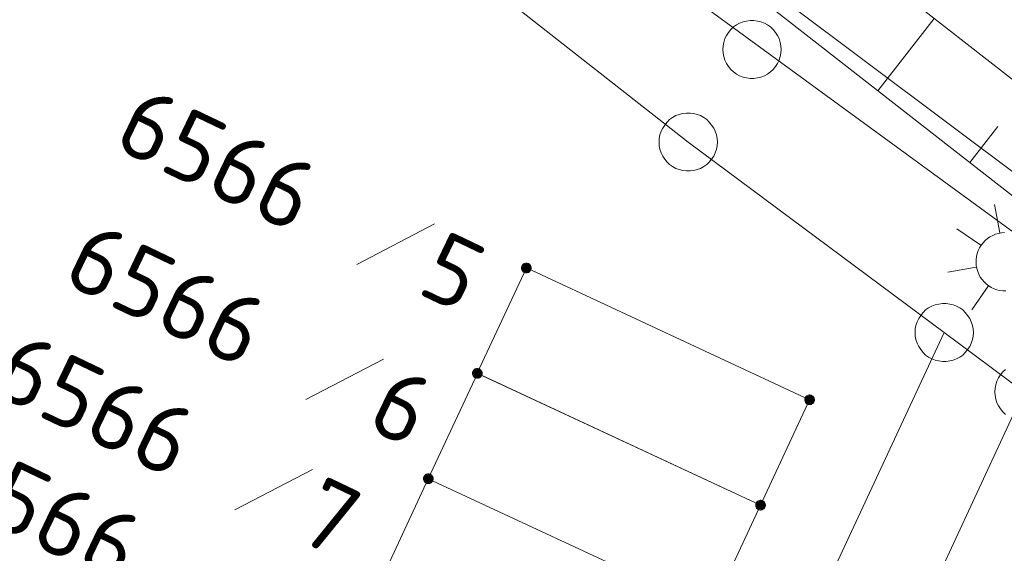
# Model space of a CAD drawing. Header units: metres. Extents: x 3425540 to 3446143, y 5432760 to 5444637.
# Tile 656 of 656: x 3444761 to 3444787, y 5435985 to 5435999. Entities that reach past the tile are written whole.
import ezdxf

# ---------------------------------------------------------------- set-up
doc = ezdxf.new("R2010")
doc.units = ezdxf.units.M
for name, color, linetype, lineweight in [('B_Bestand', 9, 'Continuous', 18), ('B_Böschung', 9, 'Continuous', 18), ('B_Flurgrenzen', 9, 'Continuous', 18)]:
    doc.layers.add(name, color=color, linetype=linetype, lineweight=lineweight)
doc.styles.get("Standard").update_dxf_attribs({"font": 'isocpeur.ttf'})

msp = doc.modelspace()

# ---------------------------------------------------------------- linework, layer by layer
at = {"layer": 'B_Bestand'}
for p, q in [((3444833.677, 5435959.817), (3444781.136, 5435999.197)), ((3444786.61, 5435993.282), (3444786.466, 5435994.011)), ((3444786.117, 5435992.962), (3444785.504, 5435993.384)), ((3444786, 5435992.397), (3444785.267, 5435992.27)), ((3444786.31, 5435991.91), (3444785.889, 5435991.297))]:
    msp.add_line(p, q, dxfattribs=at)
for points in [[(3444786.725, 5435993.286), (3444786.647, 5435993.279), (3444786.57, 5435993.265), (3444786.494, 5435993.243), (3444786.422, 5435993.213), (3444786.353, 5435993.175), (3444786.288, 5435993.131), (3444786.228, 5435993.08), (3444786.174, 5435993.023), (3444786.126, 5435992.961), (3444786.085, 5435992.894), (3444786.051, 5435992.823), (3444786.025, 5435992.749), (3444786.007, 5435992.673), (3444785.996, 5435992.595), (3444785.994, 5435992.517), (3444786.001, 5435992.439), (3444786.015, 5435992.361), (3444786.037, 5435992.286), (3444786.067, 5435992.213), (3444786.104, 5435992.144), (3444786.149, 5435992.08), (3444786.2, 5435992.02), (3444786.257, 5435991.966), (3444786.319, 5435991.918), (3444786.386, 5435991.877), (3444786.457, 5435991.843), (3444786.531, 5435991.817), (3444786.607, 5435991.798), (3444786.685, 5435991.788), (3444786.763, 5435991.786)], [(3444780.456, 5435986.276), (3444781.718, 5435988.985), (3444774.436, 5435992.376), (3444773.174, 5435989.667), (3444780.456, 5435986.276)], [(3444779.196, 5435983.566), (3444780.458, 5435986.275), (3444773.176, 5435989.666), (3444771.914, 5435986.957), (3444779.196, 5435983.566)], [(3444777.936, 5435980.846), (3444779.196, 5435983.566), (3444771.916, 5435986.956), (3444770.656, 5435984.236), (3444777.936, 5435980.846)]]:
    msp.add_lwpolyline(points, dxfattribs=at)
at = {"layer": 'B_Böschung'}
for p, q in [((3444765.701, 5436013.833), (3444790.455, 5435994.463)), ((3444777.34, 5436001.729), (3444794.109, 5435988.617)), ((3444783.469, 5435996.937), (3444784.921, 5435998.794)), ((3444785.833, 5435995.089), (3444786.558, 5435996.017))]:
    msp.add_line(p, q, dxfattribs=at)
at = {"layer": 'B_Flurgrenzen'}
for p, q in [((3444764.22, 5436006.9), (3444778.596, 5435995.616)), ((3444774.972, 5436002.055), (3444798.147, 5435985.114)), ((3444778.596, 5435995.616), (3444785.176, 5435990.717)), ((3444770.081, 5435992.469), (3444772.076, 5435993.509)), ((3444771.576, 5435961.496), (3444785.176, 5435990.717)), ((3444785.176, 5435990.717), (3444787.226, 5435989.187)), ((3444768.772, 5435988.992), (3444770.767, 5435990.032)), ((3444778.474, 5435970.323), (3444787.226, 5435989.187)), ((3444766.942, 5435986.153), (3444768.937, 5435987.193))]:
    msp.add_line(p, q, dxfattribs=at)
for points in [[(3444780.986, 5435997.997), (3444780.98, 5435998.091), (3444780.962, 5435998.18), (3444780.933, 5435998.275), (3444780.892, 5435998.357), (3444780.838, 5435998.434), (3444780.779, 5435998.511), (3444780.714, 5435998.576), (3444780.638, 5435998.629), (3444780.555, 5435998.676), (3444780.466, 5435998.706), (3444780.378, 5435998.729), (3444780.283, 5435998.741), (3444780.189, 5435998.741), (3444780.094, 5435998.729), (3444780.006, 5435998.706), (3444779.917, 5435998.676), (3444779.834, 5435998.629), (3444779.758, 5435998.576), (3444779.693, 5435998.511), (3444779.634, 5435998.434), (3444779.58, 5435998.357), (3444779.539, 5435998.275), (3444779.51, 5435998.18), (3444779.492, 5435998.091), (3444779.486, 5435997.997), (3444779.492, 5435997.903), (3444779.51, 5435997.814), (3444779.539, 5435997.719), (3444779.58, 5435997.637), (3444779.634, 5435997.56), (3444779.693, 5435997.483), (3444779.758, 5435997.418), (3444779.834, 5435997.365), (3444779.917, 5435997.318), (3444780.006, 5435997.288), (3444780.094, 5435997.265), (3444780.189, 5435997.253), (3444780.283, 5435997.253), (3444780.378, 5435997.265), (3444780.466, 5435997.288), (3444780.555, 5435997.318), (3444780.638, 5435997.365), (3444780.714, 5435997.418), (3444780.779, 5435997.483), (3444780.838, 5435997.56), (3444780.892, 5435997.637), (3444780.933, 5435997.719), (3444780.962, 5435997.814), (3444780.98, 5435997.903), (3444780.986, 5435997.997)], [(3444779.346, 5435995.616), (3444779.34, 5435995.71), (3444779.322, 5435995.799), (3444779.293, 5435995.894), (3444779.252, 5435995.976), (3444779.198, 5435996.053), (3444779.139, 5435996.13), (3444779.074, 5435996.195), (3444778.998, 5435996.248), (3444778.915, 5435996.295), (3444778.826, 5435996.325), (3444778.738, 5435996.348), (3444778.643, 5435996.36), (3444778.549, 5435996.36), (3444778.454, 5435996.348), (3444778.366, 5435996.325), (3444778.277, 5435996.295), (3444778.194, 5435996.248), (3444778.118, 5435996.195), (3444778.053, 5435996.13), (3444777.994, 5435996.053), (3444777.94, 5435995.976), (3444777.899, 5435995.894), (3444777.87, 5435995.799), (3444777.852, 5435995.71), (3444777.846, 5435995.616), (3444777.852, 5435995.522), (3444777.87, 5435995.433), (3444777.899, 5435995.338), (3444777.94, 5435995.256), (3444777.994, 5435995.179), (3444778.053, 5435995.102), (3444778.118, 5435995.037), (3444778.194, 5435994.984), (3444778.277, 5435994.937), (3444778.366, 5435994.907), (3444778.454, 5435994.884), (3444778.549, 5435994.872), (3444778.643, 5435994.872), (3444778.738, 5435994.884), (3444778.826, 5435994.907), (3444778.915, 5435994.937), (3444778.998, 5435994.984), (3444779.074, 5435995.037), (3444779.139, 5435995.102), (3444779.198, 5435995.179), (3444779.252, 5435995.256), (3444779.293, 5435995.338), (3444779.322, 5435995.433), (3444779.34, 5435995.522), (3444779.346, 5435995.616)], [(3444774.561, 5435992.376), (3444774.56, 5435992.392), (3444774.557, 5435992.407), (3444774.552, 5435992.422), (3444774.545, 5435992.436), (3444774.537, 5435992.45), (3444774.528, 5435992.462), (3444774.516, 5435992.472), (3444774.503, 5435992.481), (3444774.489, 5435992.489), (3444774.474, 5435992.495), (3444774.46, 5435992.499), (3444774.444, 5435992.501), (3444774.428, 5435992.501), (3444774.412, 5435992.499), (3444774.398, 5435992.495), (3444774.383, 5435992.489), (3444774.369, 5435992.481), (3444774.356, 5435992.472), (3444774.344, 5435992.462), (3444774.335, 5435992.45), (3444774.327, 5435992.436), (3444774.32, 5435992.422), (3444774.315, 5435992.407), (3444774.312, 5435992.392), (3444774.311, 5435992.376), (3444774.312, 5435992.36), (3444774.315, 5435992.345), (3444774.32, 5435992.33), (3444774.327, 5435992.316), (3444774.335, 5435992.302), (3444774.344, 5435992.29), (3444774.356, 5435992.28), (3444774.369, 5435992.271), (3444774.383, 5435992.263), (3444774.398, 5435992.257), (3444774.412, 5435992.253), (3444774.428, 5435992.251), (3444774.444, 5435992.251), (3444774.46, 5435992.253), (3444774.474, 5435992.257), (3444774.489, 5435992.263), (3444774.503, 5435992.271), (3444774.516, 5435992.28), (3444774.528, 5435992.29), (3444774.537, 5435992.302), (3444774.545, 5435992.316), (3444774.552, 5435992.33), (3444774.557, 5435992.345), (3444774.56, 5435992.36), (3444774.561, 5435992.376)], [(3444774.536, 5435992.376), (3444774.535, 5435992.39), (3444774.532, 5435992.404), (3444774.528, 5435992.416), (3444774.522, 5435992.429), (3444774.513, 5435992.441), (3444774.503, 5435992.451), (3444774.492, 5435992.46), (3444774.48, 5435992.467), (3444774.467, 5435992.471), (3444774.454, 5435992.474), (3444774.44, 5435992.476), (3444774.425, 5435992.475), (3444774.411, 5435992.473), (3444774.399, 5435992.47), (3444774.386, 5435992.463), (3444774.374, 5435992.455), (3444774.364, 5435992.446), (3444774.354, 5435992.435), (3444774.347, 5435992.423), (3444774.342, 5435992.41), (3444774.338, 5435992.397), (3444774.336, 5435992.383), (3444774.336, 5435992.369), (3444774.338, 5435992.355), (3444774.342, 5435992.342), (3444774.347, 5435992.329), (3444774.354, 5435992.317), (3444774.364, 5435992.306), (3444774.374, 5435992.297), (3444774.386, 5435992.289), (3444774.399, 5435992.282), (3444774.411, 5435992.279), (3444774.425, 5435992.277), (3444774.44, 5435992.276), (3444774.454, 5435992.278), (3444774.467, 5435992.281), (3444774.48, 5435992.285), (3444774.492, 5435992.292), (3444774.503, 5435992.301), (3444774.513, 5435992.311), (3444774.522, 5435992.323), (3444774.528, 5435992.336), (3444774.532, 5435992.348), (3444774.535, 5435992.362), (3444774.536, 5435992.376)], [(3444774.512, 5435992.376), (3444774.511, 5435992.388), (3444774.508, 5435992.4), (3444774.503, 5435992.411), (3444774.497, 5435992.421), (3444774.488, 5435992.431), (3444774.479, 5435992.438), (3444774.468, 5435992.445), (3444774.457, 5435992.449), (3444774.445, 5435992.451), (3444774.433, 5435992.452), (3444774.421, 5435992.45), (3444774.409, 5435992.447), (3444774.399, 5435992.442), (3444774.388, 5435992.435), (3444774.379, 5435992.426), (3444774.372, 5435992.416), (3444774.366, 5435992.406), (3444774.362, 5435992.394), (3444774.36, 5435992.382), (3444774.36, 5435992.37), (3444774.362, 5435992.358), (3444774.366, 5435992.346), (3444774.372, 5435992.336), (3444774.379, 5435992.326), (3444774.388, 5435992.317), (3444774.398, 5435992.31), (3444774.409, 5435992.305), (3444774.421, 5435992.302), (3444774.433, 5435992.3), (3444774.445, 5435992.301), (3444774.457, 5435992.303), (3444774.468, 5435992.307), (3444774.479, 5435992.314), (3444774.488, 5435992.321), (3444774.497, 5435992.331), (3444774.503, 5435992.341), (3444774.508, 5435992.352), (3444774.511, 5435992.364), (3444774.512, 5435992.376)], [(3444774.487, 5435992.376), (3444774.486, 5435992.386), (3444774.483, 5435992.396), (3444774.478, 5435992.405), (3444774.472, 5435992.412), (3444774.465, 5435992.418), (3444774.456, 5435992.423), (3444774.446, 5435992.426), (3444774.436, 5435992.427), (3444774.426, 5435992.426), (3444774.416, 5435992.423), (3444774.407, 5435992.418), (3444774.4, 5435992.412), (3444774.394, 5435992.405), (3444774.389, 5435992.396), (3444774.386, 5435992.386), (3444774.385, 5435992.376), (3444774.386, 5435992.366), (3444774.389, 5435992.356), (3444774.394, 5435992.347), (3444774.4, 5435992.34), (3444774.407, 5435992.334), (3444774.416, 5435992.329), (3444774.426, 5435992.326), (3444774.436, 5435992.325), (3444774.446, 5435992.326), (3444774.456, 5435992.329), (3444774.465, 5435992.334), (3444774.472, 5435992.34), (3444774.478, 5435992.347), (3444774.483, 5435992.356), (3444774.486, 5435992.366), (3444774.487, 5435992.376)], [(3444774.463, 5435992.376), (3444774.462, 5435992.383), (3444774.459, 5435992.39), (3444774.454, 5435992.396), (3444774.448, 5435992.4), (3444774.441, 5435992.402), (3444774.434, 5435992.403), (3444774.427, 5435992.401), (3444774.42, 5435992.398), (3444774.415, 5435992.393), (3444774.411, 5435992.387), (3444774.409, 5435992.38), (3444774.409, 5435992.372), (3444774.411, 5435992.365), (3444774.415, 5435992.359), (3444774.42, 5435992.354), (3444774.427, 5435992.351), (3444774.434, 5435992.349), (3444774.441, 5435992.35), (3444774.448, 5435992.352), (3444774.454, 5435992.356), (3444774.459, 5435992.362), (3444774.462, 5435992.369), (3444774.463, 5435992.376)], [(3444785.926, 5435990.717), (3444785.92, 5435990.811), (3444785.902, 5435990.9), (3444785.873, 5435990.995), (3444785.832, 5435991.077), (3444785.778, 5435991.154), (3444785.719, 5435991.231), (3444785.654, 5435991.296), (3444785.578, 5435991.349), (3444785.495, 5435991.396), (3444785.406, 5435991.426), (3444785.318, 5435991.449), (3444785.223, 5435991.461), (3444785.129, 5435991.461), (3444785.034, 5435991.449), (3444784.946, 5435991.426), (3444784.857, 5435991.396), (3444784.774, 5435991.349), (3444784.698, 5435991.296), (3444784.633, 5435991.231), (3444784.574, 5435991.154), (3444784.52, 5435991.077), (3444784.479, 5435990.995), (3444784.45, 5435990.9), (3444784.432, 5435990.811), (3444784.426, 5435990.717), (3444784.432, 5435990.623), (3444784.45, 5435990.534), (3444784.479, 5435990.439), (3444784.52, 5435990.357), (3444784.574, 5435990.28), (3444784.633, 5435990.203), (3444784.698, 5435990.138), (3444784.774, 5435990.085), (3444784.857, 5435990.038), (3444784.946, 5435990.008), (3444785.034, 5435989.985), (3444785.129, 5435989.973), (3444785.223, 5435989.973), (3444785.318, 5435989.985), (3444785.406, 5435990.008), (3444785.495, 5435990.038), (3444785.578, 5435990.085), (3444785.654, 5435990.138), (3444785.719, 5435990.203), (3444785.778, 5435990.28), (3444785.832, 5435990.357), (3444785.873, 5435990.439), (3444785.902, 5435990.534), (3444785.92, 5435990.623), (3444785.926, 5435990.717)], [(3444773.301, 5435989.666), (3444773.3, 5435989.682), (3444773.297, 5435989.697), (3444773.292, 5435989.712), (3444773.285, 5435989.726), (3444773.277, 5435989.74), (3444773.268, 5435989.752), (3444773.256, 5435989.762), (3444773.243, 5435989.771), (3444773.229, 5435989.779), (3444773.214, 5435989.785), (3444773.2, 5435989.789), (3444773.184, 5435989.791), (3444773.168, 5435989.791), (3444773.152, 5435989.789), (3444773.138, 5435989.785), (3444773.123, 5435989.779), (3444773.109, 5435989.771), (3444773.096, 5435989.762), (3444773.084, 5435989.752), (3444773.075, 5435989.74), (3444773.067, 5435989.726), (3444773.06, 5435989.712), (3444773.055, 5435989.697), (3444773.052, 5435989.682), (3444773.051, 5435989.666), (3444773.052, 5435989.65), (3444773.055, 5435989.635), (3444773.06, 5435989.62), (3444773.067, 5435989.606), (3444773.075, 5435989.592), (3444773.084, 5435989.58), (3444773.096, 5435989.57), (3444773.109, 5435989.561), (3444773.123, 5435989.553), (3444773.138, 5435989.547), (3444773.152, 5435989.543), (3444773.168, 5435989.541), (3444773.184, 5435989.541), (3444773.2, 5435989.543), (3444773.214, 5435989.547), (3444773.229, 5435989.553), (3444773.243, 5435989.561), (3444773.256, 5435989.57), (3444773.268, 5435989.58), (3444773.277, 5435989.592), (3444773.285, 5435989.606), (3444773.292, 5435989.62), (3444773.297, 5435989.635), (3444773.3, 5435989.65), (3444773.301, 5435989.666)], [(3444773.276, 5435989.666), (3444773.275, 5435989.68), (3444773.272, 5435989.694), (3444773.268, 5435989.706), (3444773.262, 5435989.719), (3444773.253, 5435989.731), (3444773.243, 5435989.741), (3444773.232, 5435989.75), (3444773.22, 5435989.757), (3444773.207, 5435989.761), (3444773.194, 5435989.764), (3444773.18, 5435989.766), (3444773.165, 5435989.765), (3444773.151, 5435989.763), (3444773.139, 5435989.76), (3444773.126, 5435989.753), (3444773.114, 5435989.745), (3444773.104, 5435989.736), (3444773.094, 5435989.725), (3444773.087, 5435989.713), (3444773.082, 5435989.7), (3444773.078, 5435989.687), (3444773.076, 5435989.673), (3444773.076, 5435989.659), (3444773.078, 5435989.645), (3444773.082, 5435989.632), (3444773.087, 5435989.619), (3444773.094, 5435989.607), (3444773.104, 5435989.596), (3444773.114, 5435989.587), (3444773.126, 5435989.579), (3444773.139, 5435989.572), (3444773.151, 5435989.569), (3444773.165, 5435989.567), (3444773.18, 5435989.566), (3444773.194, 5435989.568), (3444773.207, 5435989.571), (3444773.22, 5435989.575), (3444773.232, 5435989.582), (3444773.243, 5435989.591), (3444773.253, 5435989.601), (3444773.262, 5435989.613), (3444773.268, 5435989.626), (3444773.272, 5435989.638), (3444773.275, 5435989.652), (3444773.276, 5435989.666)], [(3444773.252, 5435989.666), (3444773.251, 5435989.678), (3444773.248, 5435989.69), (3444773.243, 5435989.701), (3444773.237, 5435989.711), (3444773.228, 5435989.721), (3444773.219, 5435989.728), (3444773.208, 5435989.735), (3444773.197, 5435989.739), (3444773.185, 5435989.741), (3444773.173, 5435989.742), (3444773.161, 5435989.74), (3444773.149, 5435989.737), (3444773.139, 5435989.732), (3444773.128, 5435989.725), (3444773.119, 5435989.716), (3444773.112, 5435989.706), (3444773.106, 5435989.696), (3444773.102, 5435989.684), (3444773.1, 5435989.672), (3444773.1, 5435989.66), (3444773.102, 5435989.648), (3444773.106, 5435989.636), (3444773.112, 5435989.626), (3444773.119, 5435989.616), (3444773.128, 5435989.607), (3444773.138, 5435989.6), (3444773.149, 5435989.595), (3444773.161, 5435989.592), (3444773.173, 5435989.59), (3444773.185, 5435989.591), (3444773.197, 5435989.593), (3444773.208, 5435989.597), (3444773.219, 5435989.604), (3444773.228, 5435989.611), (3444773.237, 5435989.621), (3444773.243, 5435989.631), (3444773.248, 5435989.642), (3444773.251, 5435989.654), (3444773.252, 5435989.666)], [(3444773.227, 5435989.666), (3444773.226, 5435989.676), (3444773.223, 5435989.686), (3444773.218, 5435989.695), (3444773.212, 5435989.702), (3444773.205, 5435989.708), (3444773.196, 5435989.713), (3444773.186, 5435989.716), (3444773.176, 5435989.717), (3444773.166, 5435989.716), (3444773.156, 5435989.713), (3444773.147, 5435989.708), (3444773.14, 5435989.702), (3444773.134, 5435989.695), (3444773.129, 5435989.686), (3444773.126, 5435989.676), (3444773.125, 5435989.666), (3444773.126, 5435989.656), (3444773.129, 5435989.646), (3444773.134, 5435989.637), (3444773.14, 5435989.63), (3444773.147, 5435989.624), (3444773.156, 5435989.619), (3444773.166, 5435989.616), (3444773.176, 5435989.615), (3444773.186, 5435989.616), (3444773.196, 5435989.619), (3444773.205, 5435989.624), (3444773.212, 5435989.63), (3444773.218, 5435989.637), (3444773.223, 5435989.646), (3444773.226, 5435989.656), (3444773.227, 5435989.666)], [(3444773.203, 5435989.666), (3444773.202, 5435989.673), (3444773.199, 5435989.68), (3444773.194, 5435989.686), (3444773.188, 5435989.69), (3444773.181, 5435989.692), (3444773.174, 5435989.693), (3444773.167, 5435989.691), (3444773.16, 5435989.688), (3444773.155, 5435989.683), (3444773.151, 5435989.677), (3444773.149, 5435989.67), (3444773.149, 5435989.662), (3444773.151, 5435989.655), (3444773.155, 5435989.649), (3444773.16, 5435989.644), (3444773.167, 5435989.641), (3444773.174, 5435989.639), (3444773.181, 5435989.64), (3444773.188, 5435989.642), (3444773.194, 5435989.646), (3444773.199, 5435989.652), (3444773.202, 5435989.659), (3444773.203, 5435989.666)], [(3444786.748, 5435989.766), (3444786.683, 5435989.701), (3444786.624, 5435989.624), (3444786.57, 5435989.547), (3444786.529, 5435989.465), (3444786.5, 5435989.37), (3444786.482, 5435989.281), (3444786.476, 5435989.187), (3444786.482, 5435989.093), (3444786.5, 5435989.004), (3444786.529, 5435988.909), (3444786.57, 5435988.827), (3444786.624, 5435988.75), (3444786.683, 5435988.673), (3444786.748, 5435988.608)], [(3444781.841, 5435988.986), (3444781.84, 5435989.002), (3444781.837, 5435989.017), (3444781.832, 5435989.032), (3444781.825, 5435989.046), (3444781.817, 5435989.06), (3444781.808, 5435989.072), (3444781.796, 5435989.082), (3444781.783, 5435989.091), (3444781.769, 5435989.099), (3444781.754, 5435989.105), (3444781.74, 5435989.109), (3444781.724, 5435989.111), (3444781.708, 5435989.111), (3444781.692, 5435989.109), (3444781.678, 5435989.105), (3444781.663, 5435989.099), (3444781.649, 5435989.091), (3444781.636, 5435989.082), (3444781.624, 5435989.072), (3444781.615, 5435989.06), (3444781.607, 5435989.046), (3444781.6, 5435989.032), (3444781.595, 5435989.017), (3444781.592, 5435989.002), (3444781.591, 5435988.986), (3444781.592, 5435988.97), (3444781.595, 5435988.955), (3444781.6, 5435988.94), (3444781.607, 5435988.926), (3444781.615, 5435988.912), (3444781.624, 5435988.9), (3444781.636, 5435988.89), (3444781.649, 5435988.881), (3444781.663, 5435988.873), (3444781.678, 5435988.867), (3444781.692, 5435988.863), (3444781.708, 5435988.861), (3444781.724, 5435988.861), (3444781.74, 5435988.863), (3444781.754, 5435988.867), (3444781.769, 5435988.873), (3444781.783, 5435988.881), (3444781.796, 5435988.89), (3444781.808, 5435988.9), (3444781.817, 5435988.912), (3444781.825, 5435988.926), (3444781.832, 5435988.94), (3444781.837, 5435988.955), (3444781.84, 5435988.97), (3444781.841, 5435988.986)], [(3444781.816, 5435988.986), (3444781.815, 5435989), (3444781.812, 5435989.014), (3444781.808, 5435989.026), (3444781.802, 5435989.039), (3444781.793, 5435989.051), (3444781.783, 5435989.061), (3444781.772, 5435989.07), (3444781.76, 5435989.077), (3444781.747, 5435989.081), (3444781.734, 5435989.084), (3444781.72, 5435989.086), (3444781.705, 5435989.085), (3444781.691, 5435989.083), (3444781.679, 5435989.08), (3444781.666, 5435989.073), (3444781.654, 5435989.065), (3444781.644, 5435989.056), (3444781.634, 5435989.045), (3444781.627, 5435989.033), (3444781.622, 5435989.02), (3444781.618, 5435989.007), (3444781.616, 5435988.993), (3444781.616, 5435988.979), (3444781.618, 5435988.965), (3444781.622, 5435988.952), (3444781.627, 5435988.939), (3444781.634, 5435988.927), (3444781.644, 5435988.916), (3444781.654, 5435988.907), (3444781.666, 5435988.899), (3444781.679, 5435988.892), (3444781.691, 5435988.889), (3444781.705, 5435988.887), (3444781.72, 5435988.886), (3444781.734, 5435988.888), (3444781.747, 5435988.891), (3444781.76, 5435988.895), (3444781.772, 5435988.902), (3444781.783, 5435988.911), (3444781.793, 5435988.921), (3444781.802, 5435988.933), (3444781.808, 5435988.946), (3444781.812, 5435988.958), (3444781.815, 5435988.972), (3444781.816, 5435988.986)], [(3444781.792, 5435988.986), (3444781.791, 5435988.998), (3444781.788, 5435989.01), (3444781.783, 5435989.021), (3444781.777, 5435989.031), (3444781.768, 5435989.041), (3444781.759, 5435989.048), (3444781.748, 5435989.055), (3444781.737, 5435989.059), (3444781.725, 5435989.061), (3444781.713, 5435989.062), (3444781.701, 5435989.06), (3444781.689, 5435989.057), (3444781.679, 5435989.052), (3444781.668, 5435989.045), (3444781.659, 5435989.036), (3444781.652, 5435989.026), (3444781.646, 5435989.016), (3444781.642, 5435989.004), (3444781.64, 5435988.992), (3444781.64, 5435988.98), (3444781.642, 5435988.968), (3444781.646, 5435988.956), (3444781.652, 5435988.946), (3444781.659, 5435988.936), (3444781.668, 5435988.927), (3444781.678, 5435988.92), (3444781.689, 5435988.915), (3444781.701, 5435988.912), (3444781.713, 5435988.91), (3444781.725, 5435988.911), (3444781.737, 5435988.913), (3444781.748, 5435988.917), (3444781.759, 5435988.924), (3444781.768, 5435988.931), (3444781.777, 5435988.941), (3444781.783, 5435988.951), (3444781.788, 5435988.962), (3444781.791, 5435988.974), (3444781.792, 5435988.986)], [(3444781.767, 5435988.986), (3444781.766, 5435988.996), (3444781.763, 5435989.006), (3444781.758, 5435989.015), (3444781.752, 5435989.022), (3444781.745, 5435989.028), (3444781.736, 5435989.033), (3444781.726, 5435989.036), (3444781.716, 5435989.037), (3444781.706, 5435989.036), (3444781.696, 5435989.033), (3444781.687, 5435989.028), (3444781.68, 5435989.022), (3444781.674, 5435989.015), (3444781.669, 5435989.006), (3444781.666, 5435988.996), (3444781.665, 5435988.986), (3444781.666, 5435988.976), (3444781.669, 5435988.966), (3444781.674, 5435988.957), (3444781.68, 5435988.95), (3444781.687, 5435988.944), (3444781.696, 5435988.939), (3444781.706, 5435988.936), (3444781.716, 5435988.935), (3444781.726, 5435988.936), (3444781.736, 5435988.939), (3444781.745, 5435988.944), (3444781.752, 5435988.95), (3444781.758, 5435988.957), (3444781.763, 5435988.966), (3444781.766, 5435988.976), (3444781.767, 5435988.986)], [(3444781.743, 5435988.986), (3444781.742, 5435988.993), (3444781.739, 5435989), (3444781.734, 5435989.006), (3444781.728, 5435989.01), (3444781.721, 5435989.012), (3444781.714, 5435989.013), (3444781.707, 5435989.011), (3444781.7, 5435989.008), (3444781.695, 5435989.003), (3444781.691, 5435988.997), (3444781.689, 5435988.99), (3444781.689, 5435988.982), (3444781.691, 5435988.975), (3444781.695, 5435988.969), (3444781.7, 5435988.964), (3444781.707, 5435988.961), (3444781.714, 5435988.959), (3444781.721, 5435988.96), (3444781.728, 5435988.962), (3444781.734, 5435988.966), (3444781.739, 5435988.972), (3444781.742, 5435988.979), (3444781.743, 5435988.986)], [(3444772.041, 5435986.956), (3444772.04, 5435986.972), (3444772.037, 5435986.987), (3444772.032, 5435987.002), (3444772.025, 5435987.016), (3444772.017, 5435987.03), (3444772.008, 5435987.042), (3444771.996, 5435987.052), (3444771.983, 5435987.061), (3444771.969, 5435987.069), (3444771.954, 5435987.075), (3444771.94, 5435987.079), (3444771.924, 5435987.081), (3444771.908, 5435987.081), (3444771.892, 5435987.079), (3444771.878, 5435987.075), (3444771.863, 5435987.069), (3444771.849, 5435987.061), (3444771.836, 5435987.052), (3444771.824, 5435987.042), (3444771.815, 5435987.03), (3444771.807, 5435987.016), (3444771.8, 5435987.002), (3444771.795, 5435986.987), (3444771.792, 5435986.972), (3444771.791, 5435986.956), (3444771.792, 5435986.94), (3444771.795, 5435986.925), (3444771.8, 5435986.91), (3444771.807, 5435986.896), (3444771.815, 5435986.882), (3444771.824, 5435986.87), (3444771.836, 5435986.86), (3444771.849, 5435986.851), (3444771.863, 5435986.843), (3444771.878, 5435986.837), (3444771.892, 5435986.833), (3444771.908, 5435986.831), (3444771.924, 5435986.831), (3444771.94, 5435986.833), (3444771.954, 5435986.837), (3444771.969, 5435986.843), (3444771.983, 5435986.851), (3444771.996, 5435986.86), (3444772.008, 5435986.87), (3444772.017, 5435986.882), (3444772.025, 5435986.896), (3444772.032, 5435986.91), (3444772.037, 5435986.925), (3444772.04, 5435986.94), (3444772.041, 5435986.956)], [(3444772.016, 5435986.956), (3444772.015, 5435986.97), (3444772.012, 5435986.984), (3444772.008, 5435986.996), (3444772.002, 5435987.009), (3444771.993, 5435987.021), (3444771.983, 5435987.031), (3444771.972, 5435987.04), (3444771.96, 5435987.047), (3444771.947, 5435987.051), (3444771.934, 5435987.054), (3444771.92, 5435987.056), (3444771.905, 5435987.055), (3444771.891, 5435987.053), (3444771.879, 5435987.05), (3444771.866, 5435987.043), (3444771.854, 5435987.035), (3444771.844, 5435987.026), (3444771.834, 5435987.015), (3444771.827, 5435987.003), (3444771.822, 5435986.99), (3444771.818, 5435986.977), (3444771.816, 5435986.963), (3444771.816, 5435986.949), (3444771.818, 5435986.935), (3444771.822, 5435986.922), (3444771.827, 5435986.909), (3444771.834, 5435986.897), (3444771.844, 5435986.886), (3444771.854, 5435986.877), (3444771.866, 5435986.869), (3444771.879, 5435986.862), (3444771.891, 5435986.859), (3444771.905, 5435986.857), (3444771.92, 5435986.856), (3444771.934, 5435986.858), (3444771.947, 5435986.861), (3444771.96, 5435986.865), (3444771.972, 5435986.872), (3444771.983, 5435986.881), (3444771.993, 5435986.891), (3444772.002, 5435986.903), (3444772.008, 5435986.916), (3444772.012, 5435986.928), (3444772.015, 5435986.942), (3444772.016, 5435986.956)], [(3444771.992, 5435986.956), (3444771.991, 5435986.968), (3444771.988, 5435986.98), (3444771.983, 5435986.991), (3444771.977, 5435987.001), (3444771.968, 5435987.011), (3444771.959, 5435987.018), (3444771.948, 5435987.025), (3444771.937, 5435987.029), (3444771.925, 5435987.031), (3444771.913, 5435987.032), (3444771.901, 5435987.03), (3444771.889, 5435987.027), (3444771.879, 5435987.022), (3444771.868, 5435987.015), (3444771.859, 5435987.006), (3444771.852, 5435986.996), (3444771.846, 5435986.986), (3444771.842, 5435986.974), (3444771.84, 5435986.962), (3444771.84, 5435986.95), (3444771.842, 5435986.938), (3444771.846, 5435986.926), (3444771.852, 5435986.916), (3444771.859, 5435986.906), (3444771.868, 5435986.897), (3444771.878, 5435986.89), (3444771.889, 5435986.885), (3444771.901, 5435986.882), (3444771.913, 5435986.88), (3444771.925, 5435986.881), (3444771.937, 5435986.883), (3444771.948, 5435986.887), (3444771.959, 5435986.894), (3444771.968, 5435986.901), (3444771.977, 5435986.911), (3444771.983, 5435986.921), (3444771.988, 5435986.932), (3444771.991, 5435986.944), (3444771.992, 5435986.956)], [(3444771.967, 5435986.956), (3444771.966, 5435986.966), (3444771.963, 5435986.976), (3444771.958, 5435986.985), (3444771.952, 5435986.992), (3444771.945, 5435986.998), (3444771.936, 5435987.003), (3444771.926, 5435987.006), (3444771.916, 5435987.007), (3444771.906, 5435987.006), (3444771.896, 5435987.003), (3444771.887, 5435986.998), (3444771.88, 5435986.992), (3444771.874, 5435986.985), (3444771.869, 5435986.976), (3444771.866, 5435986.966), (3444771.865, 5435986.956), (3444771.866, 5435986.946), (3444771.869, 5435986.936), (3444771.874, 5435986.927), (3444771.88, 5435986.92), (3444771.887, 5435986.914), (3444771.896, 5435986.909), (3444771.906, 5435986.906), (3444771.916, 5435986.905), (3444771.926, 5435986.906), (3444771.936, 5435986.909), (3444771.945, 5435986.914), (3444771.952, 5435986.92), (3444771.958, 5435986.927), (3444771.963, 5435986.936), (3444771.966, 5435986.946), (3444771.967, 5435986.956)], [(3444771.943, 5435986.956), (3444771.942, 5435986.963), (3444771.939, 5435986.97), (3444771.934, 5435986.976), (3444771.928, 5435986.98), (3444771.921, 5435986.982), (3444771.914, 5435986.983), (3444771.907, 5435986.981), (3444771.9, 5435986.978), (3444771.895, 5435986.973), (3444771.891, 5435986.967), (3444771.889, 5435986.96), (3444771.889, 5435986.952), (3444771.891, 5435986.945), (3444771.895, 5435986.939), (3444771.9, 5435986.934), (3444771.907, 5435986.931), (3444771.914, 5435986.929), (3444771.921, 5435986.93), (3444771.928, 5435986.932), (3444771.934, 5435986.936), (3444771.939, 5435986.942), (3444771.942, 5435986.949), (3444771.943, 5435986.956)], [(3444780.581, 5435986.276), (3444780.58, 5435986.292), (3444780.577, 5435986.307), (3444780.572, 5435986.322), (3444780.565, 5435986.336), (3444780.557, 5435986.35), (3444780.548, 5435986.362), (3444780.536, 5435986.372), (3444780.523, 5435986.381), (3444780.509, 5435986.389), (3444780.494, 5435986.395), (3444780.48, 5435986.399), (3444780.464, 5435986.401), (3444780.448, 5435986.401), (3444780.432, 5435986.399), (3444780.418, 5435986.395), (3444780.403, 5435986.389), (3444780.389, 5435986.381), (3444780.376, 5435986.372), (3444780.364, 5435986.362), (3444780.355, 5435986.35), (3444780.347, 5435986.336), (3444780.34, 5435986.322), (3444780.335, 5435986.307), (3444780.332, 5435986.292), (3444780.331, 5435986.276), (3444780.332, 5435986.26), (3444780.335, 5435986.245), (3444780.34, 5435986.23), (3444780.347, 5435986.216), (3444780.355, 5435986.202), (3444780.364, 5435986.19), (3444780.376, 5435986.18), (3444780.389, 5435986.171), (3444780.403, 5435986.163), (3444780.418, 5435986.157), (3444780.432, 5435986.153), (3444780.448, 5435986.151), (3444780.464, 5435986.151), (3444780.48, 5435986.153), (3444780.494, 5435986.157), (3444780.509, 5435986.163), (3444780.523, 5435986.171), (3444780.536, 5435986.18), (3444780.548, 5435986.19), (3444780.557, 5435986.202), (3444780.565, 5435986.216), (3444780.572, 5435986.23), (3444780.577, 5435986.245), (3444780.58, 5435986.26), (3444780.581, 5435986.276)], [(3444780.556, 5435986.276), (3444780.555, 5435986.29), (3444780.552, 5435986.304), (3444780.548, 5435986.316), (3444780.542, 5435986.329), (3444780.533, 5435986.341), (3444780.523, 5435986.351), (3444780.512, 5435986.36), (3444780.5, 5435986.367), (3444780.487, 5435986.371), (3444780.474, 5435986.374), (3444780.46, 5435986.376), (3444780.445, 5435986.375), (3444780.431, 5435986.373), (3444780.419, 5435986.37), (3444780.406, 5435986.363), (3444780.394, 5435986.355), (3444780.384, 5435986.346), (3444780.374, 5435986.335), (3444780.367, 5435986.323), (3444780.362, 5435986.31), (3444780.358, 5435986.297), (3444780.356, 5435986.283), (3444780.356, 5435986.269), (3444780.358, 5435986.255), (3444780.362, 5435986.242), (3444780.367, 5435986.229), (3444780.374, 5435986.217), (3444780.384, 5435986.206), (3444780.394, 5435986.197), (3444780.406, 5435986.189), (3444780.419, 5435986.182), (3444780.431, 5435986.179), (3444780.445, 5435986.177), (3444780.46, 5435986.176), (3444780.474, 5435986.178), (3444780.487, 5435986.181), (3444780.5, 5435986.185), (3444780.512, 5435986.192), (3444780.523, 5435986.201), (3444780.533, 5435986.211), (3444780.542, 5435986.223), (3444780.548, 5435986.236), (3444780.552, 5435986.248), (3444780.555, 5435986.262), (3444780.556, 5435986.276)], [(3444780.532, 5435986.276), (3444780.531, 5435986.288), (3444780.528, 5435986.3), (3444780.523, 5435986.311), (3444780.517, 5435986.321), (3444780.508, 5435986.331), (3444780.499, 5435986.338), (3444780.488, 5435986.345), (3444780.477, 5435986.349), (3444780.465, 5435986.351), (3444780.453, 5435986.352), (3444780.441, 5435986.35), (3444780.429, 5435986.347), (3444780.419, 5435986.342), (3444780.408, 5435986.335), (3444780.399, 5435986.326), (3444780.392, 5435986.316), (3444780.386, 5435986.306), (3444780.382, 5435986.294), (3444780.38, 5435986.282), (3444780.38, 5435986.27), (3444780.382, 5435986.258), (3444780.386, 5435986.246), (3444780.392, 5435986.236), (3444780.399, 5435986.226), (3444780.408, 5435986.217), (3444780.418, 5435986.21), (3444780.429, 5435986.205), (3444780.441, 5435986.202), (3444780.453, 5435986.2), (3444780.465, 5435986.201), (3444780.477, 5435986.203), (3444780.488, 5435986.207), (3444780.499, 5435986.214), (3444780.508, 5435986.221), (3444780.517, 5435986.231), (3444780.523, 5435986.241), (3444780.528, 5435986.252), (3444780.531, 5435986.264), (3444780.532, 5435986.276)], [(3444780.507, 5435986.276), (3444780.506, 5435986.286), (3444780.503, 5435986.296), (3444780.498, 5435986.305), (3444780.492, 5435986.312), (3444780.485, 5435986.318), (3444780.476, 5435986.323), (3444780.466, 5435986.326), (3444780.456, 5435986.327), (3444780.446, 5435986.326), (3444780.436, 5435986.323), (3444780.427, 5435986.318), (3444780.42, 5435986.312), (3444780.414, 5435986.305), (3444780.409, 5435986.296), (3444780.406, 5435986.286), (3444780.405, 5435986.276), (3444780.406, 5435986.266), (3444780.409, 5435986.256), (3444780.414, 5435986.247), (3444780.42, 5435986.24), (3444780.427, 5435986.234), (3444780.436, 5435986.229), (3444780.446, 5435986.226), (3444780.456, 5435986.225), (3444780.466, 5435986.226), (3444780.476, 5435986.229), (3444780.485, 5435986.234), (3444780.492, 5435986.24), (3444780.498, 5435986.247), (3444780.503, 5435986.256), (3444780.506, 5435986.266), (3444780.507, 5435986.276)], [(3444780.483, 5435986.276), (3444780.482, 5435986.283), (3444780.479, 5435986.29), (3444780.474, 5435986.296), (3444780.468, 5435986.3), (3444780.461, 5435986.302), (3444780.454, 5435986.303), (3444780.447, 5435986.301), (3444780.44, 5435986.298), (3444780.435, 5435986.293), (3444780.431, 5435986.287), (3444780.429, 5435986.28), (3444780.429, 5435986.272), (3444780.431, 5435986.265), (3444780.435, 5435986.259), (3444780.44, 5435986.254), (3444780.447, 5435986.251), (3444780.454, 5435986.249), (3444780.461, 5435986.25), (3444780.468, 5435986.252), (3444780.474, 5435986.256), (3444780.479, 5435986.262), (3444780.482, 5435986.269), (3444780.483, 5435986.276)]]:
    msp.add_lwpolyline(points, dxfattribs=at)

# ---------------------------------------------------------------- texts
for s, p in [('6566', (3444763.758, 5435995.496)), ('6566', (3444762.449, 5435992.019)), ('5', (3444771.57, 5435991.756)), ('6566', (3444760.619, 5435989.18)), ('6', (3444770.261, 5435988.279)), ('6566', (3444759.257, 5435986.44)), ('7', (3444768.431, 5435985.44))]:
    msp.add_text(s, height=1.8, rotation=334.4172, dxfattribs=at).set_placement(p)

doc.saveas('drawing.dxf')
